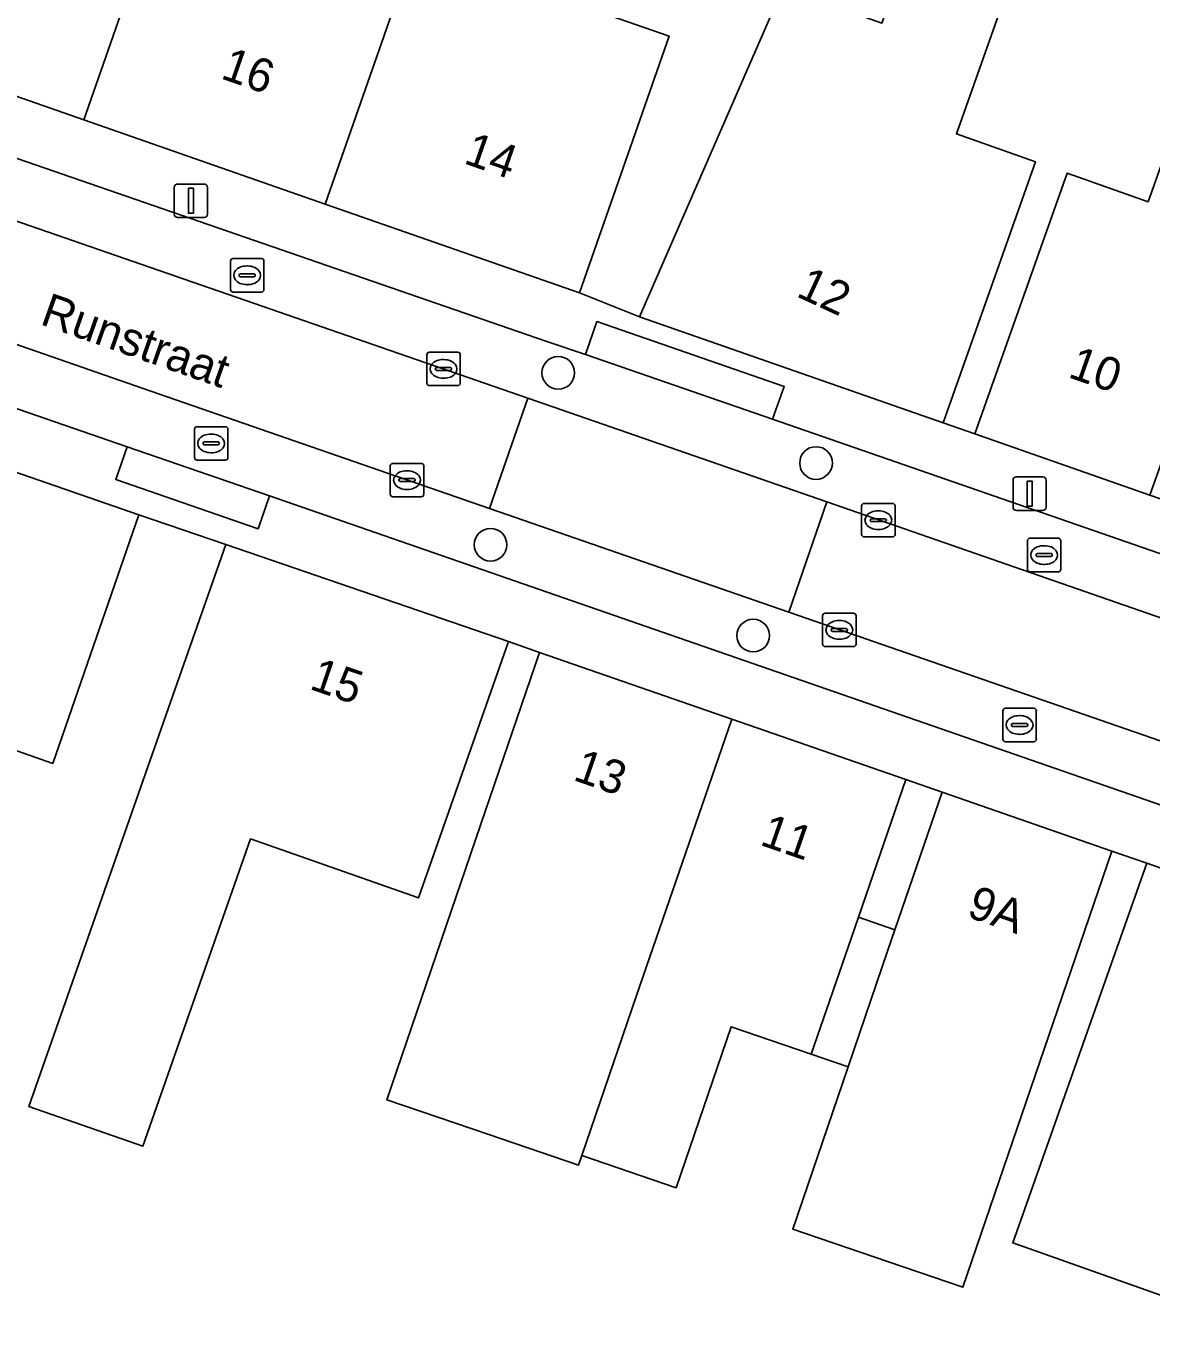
# Model space of a CAD drawing. Extents: x 160023 to 161302, y 384750 to 385707.
# Drawn here: x 160705 to 160738.66, y 385196.93 to 385235.83 of the extents above; entities that cross this region are included whole.
import ezdxf

# ---------------------------------------------------------------- set-up
doc = ezdxf.new("R2010")
doc.units = 0
for name, color, linetype in [('IMGEO_Boom', 7, 'Continuous'), ('IMGEO_Erf', 7, 'Continuous'), ('IMGEO_Kolk', 7, 'Continuous'), ('IMGEO_Lichtmast', 7, 'Continuous'), ('IMGEO_Openbare_ruimte_label', 7, 'Continuous'), ('IMGEO_Pand', 7, 'Continuous'), ('IMGEO_Pand_nummerreeks', 7, 'Continuous'), ('IMGEO_Pand_overbouw', 7, 'Continuous'), ('IMGEO_Parkeervlak_open', 7, 'Continuous'), ('IMGEO_Rijbaan_lokaal_open', 7, 'Continuous'), ('IMGEO_Voetpad_open', 7, 'Continuous')]:
    doc.layers.add(name, color=color, linetype=linetype)

msp = doc.modelspace()

# ---------------------------------------------------------------- linework, layer by layer
at = {"layer": 'IMGEO_Boom'}
for centre in [(160720.926, 385225.452), (160728.64, 385222.753), (160718.901, 385220.307), (160726.759, 385217.59)]:
    msp.add_circle(centre, 0.489, dxfattribs=at)
at = {"layer": 'IMGEO_Erf'}
for points in [[(160734.69, 385237.827), (160732.839, 385232.604), (160735.205, 385231.766), (160732.445, 385223.954), (160733.389, 385223.624), (160736.157, 385231.429), (160738.579, 385230.571), (160740.424, 385235.775)], [(160719.524, 385237.171), (160724.244, 385235.522), (160721.56, 385227.84), (160723.362, 385227.123), (160727.645, 385236.975)], [(160743.252, 385234.772), (160738.63, 385221.796), (160739.574, 385221.466)], [(160739.142, 385197.789), (160734.525, 385199.42), (160736.023, 385203.661), (160736.872, 385206.064), (160738.537, 385210.778), (160737.489, 385211.142), (160735.874, 385206.411), (160733.035, 385198.092), (160730.373, 385199), (160727.941, 385199.83), (160729.578, 385204.627), (160729.599, 385204.689), (160730.793, 385208.176), (160732.413, 385212.906), (160731.327, 385213.282), (160729.701, 385208.555), (160728.493, 385205.067), (160726.098, 385205.885), (160724.454, 385201.068), (160721.634, 385202.031), (160721.535, 385201.742), (160718.849, 385202.659), (160715.799, 385203.7), (160718.753, 385212.356), (160720.368, 385217.087), (160719.436, 385217.415), (160717.781, 385212.697), (160716.744, 385209.741), (160711.719, 385211.504), (160708.494, 385202.309), (160705.085, 385203.505), (160709.328, 385215.597), (160710.983, 385220.315), (160708.376, 385221.203), (160706.739, 385216.479), (160705.799, 385213.767), (160703.837, 385214.447)]]:
    msp.add_lwpolyline(points, dxfattribs=at)
at = {"layer": 'IMGEO_Kolk'}
for p, q in [((160711.119, 385227.943), (160711.119, 385228.795)), ((160711.194, 385228.869), (160712.046, 385228.869)), ((160712.12, 385228.795), (160712.12, 385227.943)), ((160711.378, 385228.363), (160711.378, 385228.375)), ((160711.421, 385228.412), (160711.819, 385228.412)), ((160711.607, 385228.649), (160711.632, 385228.649)), ((160711.862, 385228.375), (160711.862, 385228.363)), ((160711.816, 385228.326), (160711.418, 385228.326)), ((160711.63, 385228.089), (160711.605, 385228.089)), ((160712.046, 385227.869), (160711.194, 385227.869)), ((160716.993, 385225.142), (160716.993, 385225.994)), ((160717.068, 385226.068), (160717.92, 385226.068)), ((160717.994, 385225.994), (160717.994, 385225.142)), ((160717.295, 385225.611), (160717.693, 385225.611)), ((160717.481, 385225.848), (160717.506, 385225.848)), ((160717.252, 385225.562), (160717.252, 385225.574)), ((160717.69, 385225.525), (160717.292, 385225.525)), ((160717.504, 385225.288), (160717.479, 385225.288)), ((160717.736, 385225.574), (160717.736, 385225.562)), ((160717.92, 385225.068), (160717.068, 385225.068)), ((160710.041, 385222.914), (160710.041, 385223.766)), ((160710.116, 385223.84), (160710.968, 385223.84)), ((160711.042, 385223.766), (160711.042, 385222.914)), ((160710.3, 385223.334), (160710.3, 385223.346)), ((160710.738, 385223.297), (160710.34, 385223.297)), ((160710.343, 385223.383), (160710.741, 385223.383)), ((160710.529, 385223.62), (160710.554, 385223.62)), ((160710.784, 385223.346), (160710.784, 385223.334)), ((160710.552, 385223.06), (160710.527, 385223.06)), ((160710.968, 385222.84), (160710.116, 385222.84)), ((160715.901, 385221.816), (160715.901, 385222.668)), ((160715.976, 385222.742), (160716.828, 385222.742)), ((160716.389, 385222.522), (160716.414, 385222.522)), ((160716.902, 385222.668), (160716.902, 385221.816)), ((160716.16, 385222.236), (160716.16, 385222.248)), ((160716.598, 385222.199), (160716.2, 385222.199)), ((160716.203, 385222.285), (160716.601, 385222.285)), ((160716.644, 385222.248), (160716.644, 385222.236)), ((160716.828, 385221.742), (160715.976, 385221.742)), ((160716.412, 385221.962), (160716.387, 385221.962)), ((160730.003, 385220.617), (160730.003, 385221.469)), ((160730.078, 385221.543), (160730.93, 385221.543)), ((160731.004, 385221.469), (160731.004, 385220.617)), ((160730.262, 385221.037), (160730.262, 385221.049)), ((160730.7, 385221), (160730.302, 385221)), ((160730.305, 385221.086), (160730.703, 385221.086)), ((160730.491, 385221.323), (160730.516, 385221.323)), ((160730.746, 385221.049), (160730.746, 385221.037)), ((160730.514, 385220.763), (160730.489, 385220.763)), ((160730.93, 385220.543), (160730.078, 385220.543)), ((160734.965, 385219.574), (160734.965, 385220.426)), ((160735.04, 385220.5), (160735.892, 385220.5)), ((160735.453, 385220.28), (160735.478, 385220.28)), ((160735.966, 385220.426), (160735.966, 385219.574)), ((160735.224, 385219.994), (160735.224, 385220.006)), ((160735.662, 385219.957), (160735.264, 385219.957)), ((160735.267, 385220.043), (160735.665, 385220.043)), ((160735.708, 385220.006), (160735.708, 385219.994)), ((160735.892, 385219.5), (160735.04, 385219.5)), ((160735.476, 385219.72), (160735.451, 385219.72)), ((160728.911, 385218.26), (160729.763, 385218.26)), ((160728.836, 385217.334), (160728.836, 385218.186)), ((160729.324, 385218.04), (160729.349, 385218.04)), ((160729.837, 385218.186), (160729.837, 385217.334)), ((160729.095, 385217.754), (160729.095, 385217.766)), ((160729.533, 385217.717), (160729.135, 385217.717)), ((160729.138, 385217.803), (160729.536, 385217.803)), ((160729.347, 385217.48), (160729.322, 385217.48)), ((160729.579, 385217.766), (160729.579, 385217.754)), ((160729.763, 385217.26), (160728.911, 385217.26)), ((160734.231, 385214.489), (160734.231, 385215.341)), ((160734.306, 385215.415), (160735.158, 385215.415)), ((160734.719, 385215.195), (160734.744, 385215.195)), ((160735.232, 385215.341), (160735.232, 385214.489)), ((160734.49, 385214.909), (160734.49, 385214.921)), ((160734.928, 385214.872), (160734.53, 385214.872)), ((160734.533, 385214.958), (160734.931, 385214.958)), ((160734.974, 385214.921), (160734.974, 385214.909)), ((160735.158, 385214.415), (160734.306, 385214.415)), ((160734.742, 385214.635), (160734.717, 385214.635))]:
    msp.add_line(p, q, dxfattribs=at)
for points in [[(160711.119, 385227.943), (160711.119, 385228.795)], [(160711.194, 385228.869), (160712.046, 385228.869)], [(160712.12, 385228.795), (160712.12, 385227.943)], [(160712.046, 385227.869), (160711.194, 385227.869)], [(160716.993, 385225.142), (160716.993, 385225.994)], [(160717.068, 385226.068), (160717.92, 385226.068)], [(160717.994, 385225.994), (160717.994, 385225.142)], [(160717.92, 385225.068), (160717.068, 385225.068)], [(160710.041, 385222.914), (160710.041, 385223.766)], [(160710.116, 385223.84), (160710.968, 385223.84)], [(160711.042, 385223.766), (160711.042, 385222.914)], [(160710.968, 385222.84), (160710.116, 385222.84)], [(160715.901, 385221.816), (160715.901, 385222.668)], [(160715.976, 385222.742), (160716.828, 385222.742)], [(160716.902, 385222.668), (160716.902, 385221.816)], [(160716.828, 385221.742), (160715.976, 385221.742)], [(160730.003, 385220.617), (160730.003, 385221.469)], [(160730.078, 385221.543), (160730.93, 385221.543)], [(160731.004, 385221.469), (160731.004, 385220.617)], [(160730.93, 385220.543), (160730.078, 385220.543)], [(160734.965, 385219.574), (160734.965, 385220.426)], [(160735.04, 385220.5), (160735.892, 385220.5)], [(160735.966, 385220.426), (160735.966, 385219.574)], [(160735.892, 385219.5), (160735.04, 385219.5)], [(160728.911, 385218.26), (160729.763, 385218.26)], [(160728.836, 385217.334), (160728.836, 385218.186)], [(160729.837, 385218.186), (160729.837, 385217.334)], [(160729.763, 385217.26), (160728.911, 385217.26)], [(160734.231, 385214.489), (160734.231, 385215.341)], [(160734.306, 385215.415), (160735.158, 385215.415)], [(160735.232, 385215.341), (160735.232, 385214.489)], [(160735.158, 385214.415), (160734.306, 385214.415)]]:
    msp.add_lwpolyline(points, dxfattribs=at)
for centre, radius, start, end in [((160711.196, 385228.793), 0.0765, 91.552, 178.448), ((160711.196, 385228.793), 0.0765, 91.552, 178.448), ((160712.044, 385228.793), 0.0765, 1.552, 88.448), ((160712.044, 385228.793), 0.0765, 1.552, 88.448), ((160711.418, 385228.372), 0.0403, 85.8775, 175.7526), ((160711.415, 385228.362), 0.0366, 178.938, 274.7102), ((160711.819, 385228.369), 0.043, 264.8664, 352.4533), ((160711.823, 385228.374), 0.0386, 1.7309, 96.639), ((160711.196, 385227.945), 0.0765, 181.552, 268.448), ((160711.196, 385227.945), 0.0765, 181.552, 268.448), ((160712.044, 385227.945), 0.0765, 271.552, 358.448), ((160712.044, 385227.945), 0.0765, 271.552, 358.448), ((160717.07, 385225.992), 0.0765, 91.552, 178.448), ((160717.07, 385225.992), 0.0765, 91.552, 178.448), ((160717.918, 385225.992), 0.0765, 1.552, 88.448), ((160717.918, 385225.992), 0.0765, 1.552, 88.448), ((160717.292, 385225.571), 0.0403, 85.8775, 175.7526), ((160717.697, 385225.573), 0.0386, 1.7309, 96.639), ((160717.289, 385225.561), 0.0366, 178.938, 274.7102), ((160717.693, 385225.568), 0.043, 264.8664, 352.4533), ((160717.07, 385225.144), 0.0765, 181.552, 268.448), ((160717.07, 385225.144), 0.0765, 181.552, 268.448), ((160717.918, 385225.144), 0.0765, 271.552, 358.448), ((160717.918, 385225.144), 0.0765, 271.552, 358.448), ((160710.118, 385223.764), 0.0765, 91.552, 178.448), ((160710.118, 385223.764), 0.0765, 91.552, 178.448), ((160710.966, 385223.764), 0.0765, 1.552, 88.448), ((160710.966, 385223.764), 0.0765, 1.552, 88.448), ((160710.34, 385223.343), 0.0403, 85.8775, 175.7526), ((160710.337, 385223.333), 0.0366, 178.938, 274.7102), ((160710.741, 385223.34), 0.043, 264.8664, 352.4533), ((160710.745, 385223.345), 0.0386, 1.7309, 96.639), ((160710.118, 385222.916), 0.0765, 181.552, 268.448), ((160710.118, 385222.916), 0.0765, 181.552, 268.448), ((160710.966, 385222.916), 0.0765, 271.552, 358.448), ((160710.966, 385222.916), 0.0765, 271.552, 358.448), ((160715.978, 385222.666), 0.0765, 91.552, 178.448), ((160715.978, 385222.666), 0.0765, 91.552, 178.448), ((160716.826, 385222.666), 0.0765, 1.552, 88.448), ((160716.826, 385222.666), 0.0765, 1.552, 88.448), ((160716.2, 385222.245), 0.0403, 85.8775, 175.7526), ((160716.197, 385222.235), 0.0366, 178.938, 274.7102), ((160716.601, 385222.242), 0.043, 264.8664, 352.4533), ((160716.605, 385222.247), 0.0386, 1.7309, 96.639), ((160715.978, 385221.818), 0.0765, 181.552, 268.448), ((160715.978, 385221.818), 0.0765, 181.552, 268.448), ((160716.826, 385221.818), 0.0765, 271.552, 358.448), ((160716.826, 385221.818), 0.0765, 271.552, 358.448), ((160730.08, 385221.467), 0.0765, 91.552, 178.448), ((160730.08, 385221.467), 0.0765, 91.552, 178.448), ((160730.928, 385221.467), 0.0765, 1.552, 88.448), ((160730.928, 385221.467), 0.0765, 1.552, 88.448), ((160730.302, 385221.046), 0.0403, 85.8775, 175.7526), ((160730.299, 385221.036), 0.0366, 178.938, 274.7102), ((160730.703, 385221.043), 0.043, 264.8664, 352.4533), ((160730.707, 385221.048), 0.0386, 1.7309, 96.639), ((160730.08, 385220.619), 0.0765, 181.552, 268.448), ((160730.08, 385220.619), 0.0765, 181.552, 268.448), ((160730.928, 385220.619), 0.0765, 271.552, 358.448), ((160730.928, 385220.619), 0.0765, 271.552, 358.448), ((160735.042, 385220.424), 0.0765, 91.552, 178.448), ((160735.042, 385220.424), 0.0765, 91.552, 178.448), ((160735.89, 385220.424), 0.0765, 1.552, 88.448), ((160735.89, 385220.424), 0.0765, 1.552, 88.448), ((160735.264, 385220.003), 0.0403, 85.8775, 175.7526), ((160735.261, 385219.993), 0.0366, 178.938, 274.7102), ((160735.665, 385220), 0.043, 264.8664, 352.4533), ((160735.669, 385220.005), 0.0386, 1.7309, 96.639), ((160735.042, 385219.576), 0.0765, 181.552, 268.448), ((160735.042, 385219.576), 0.0765, 181.552, 268.448), ((160735.89, 385219.576), 0.0765, 271.552, 358.448), ((160735.89, 385219.576), 0.0765, 271.552, 358.448), ((160728.913, 385218.184), 0.0765, 91.552, 178.448), ((160728.913, 385218.184), 0.0765, 91.552, 178.448), ((160729.761, 385218.184), 0.0765, 1.552, 88.448), ((160729.761, 385218.184), 0.0765, 1.552, 88.448), ((160729.135, 385217.763), 0.0403, 85.8775, 175.7526), ((160729.132, 385217.753), 0.0366, 178.938, 274.7102), ((160729.536, 385217.76), 0.043, 264.8664, 352.4533), ((160729.54, 385217.765), 0.0386, 1.7309, 96.639), ((160728.913, 385217.336), 0.0765, 181.552, 268.448), ((160728.913, 385217.336), 0.0765, 181.552, 268.448), ((160729.761, 385217.336), 0.0765, 271.552, 358.448), ((160729.761, 385217.336), 0.0765, 271.552, 358.448), ((160734.308, 385215.339), 0.0765, 91.552, 178.448), ((160734.308, 385215.339), 0.0765, 91.552, 178.448), ((160735.156, 385215.339), 0.0765, 1.552, 88.448), ((160735.156, 385215.339), 0.0765, 1.552, 88.448), ((160734.53, 385214.918), 0.0403, 85.8775, 175.7526), ((160734.527, 385214.908), 0.0366, 178.938, 274.7102), ((160734.931, 385214.915), 0.043, 264.8664, 352.4533), ((160734.935, 385214.92), 0.0386, 1.7309, 96.639), ((160734.308, 385214.491), 0.0765, 181.552, 268.448), ((160734.308, 385214.491), 0.0765, 181.552, 268.448), ((160735.156, 385214.491), 0.0765, 271.552, 358.448), ((160735.156, 385214.491), 0.0765, 271.552, 358.448)]:
    msp.add_arc(centre, radius, start, end, dxfattribs=at)
for centre, major_axis, ratio, start_param, end_param in [((160711.606, 385228.369), (-0.387, 0.002), 0.722429, 4.712389, 7.853982), ((160711.631, 385228.369), (-0.39, 0.002), 0.717154, 1.570796, 4.712389), ((160717.48, 385225.568), (-0.387, 0.002), 0.722429, 4.712389, 7.853982), ((160717.505, 385225.568), (-0.39, 0.002), 0.717154, 1.570796, 4.712389), ((160710.528, 385223.34), (-0.387, 0.002), 0.722429, 4.712389, 7.853982), ((160710.553, 385223.34), (-0.39, 0.002), 0.717154, 1.570796, 4.712389), ((160716.388, 385222.242), (-0.387, 0.002), 0.722429, 4.712389, 7.853982), ((160716.413, 385222.242), (-0.39, 0.002), 0.717154, 1.570796, 4.712389), ((160730.49, 385221.043), (-0.387, 0.002), 0.722429, 4.712389, 7.853982), ((160730.515, 385221.043), (-0.39, 0.002), 0.717154, 1.570796, 4.712389), ((160735.452, 385220), (-0.387, 0.002), 0.722429, 4.712389, 7.853982), ((160735.477, 385220), (-0.39, 0.002), 0.717154, 1.570796, 4.712389), ((160729.323, 385217.76), (-0.387, 0.002), 0.722429, 4.712389, 7.853982), ((160729.348, 385217.76), (-0.39, 0.002), 0.717154, 1.570796, 4.712389), ((160734.718, 385214.915), (-0.387, 0.002), 0.722429, 4.712389, 7.853982), ((160734.743, 385214.915), (-0.39, 0.002), 0.717154, 1.570796, 4.712389)]:
    msp.add_ellipse(centre, major_axis=major_axis, ratio=ratio, start_param=start_param, end_param=end_param, dxfattribs=at)
at = {"layer": 'IMGEO_Lichtmast'}
for p, q in [((160709.538, 385231.1), (160710.328, 385231.1)), ((160710.328, 385231.1), (160709.538, 385231.1)), ((160709.438, 385230.2), (160709.438, 385231)), ((160709.438, 385231), (160709.438, 385230.2)), ((160710.428, 385231), (160710.428, 385230.2)), ((160710.428, 385230.2), (160710.428, 385231)), ((160710.328, 385230.1), (160709.538, 385230.1)), ((160709.538, 385230.1), (160710.328, 385230.1)), ((160734.534, 385221.436), (160734.534, 385222.236)), ((160734.534, 385222.236), (160734.534, 385221.436)), ((160734.634, 385222.336), (160735.424, 385222.336)), ((160735.424, 385222.336), (160734.634, 385222.336)), ((160735.524, 385222.236), (160735.524, 385221.436)), ((160735.524, 385221.436), (160735.524, 385222.236)), ((160735.424, 385221.336), (160734.634, 385221.336)), ((160734.634, 385221.336), (160735.424, 385221.336))]:
    msp.add_line(p, q, dxfattribs=at)
for points in [[(160709.858, 385230.975), (160710.008, 385230.975), (160710.008, 385230.225), (160709.858, 385230.225), (160709.858, 385230.975)], [(160734.954, 385222.211), (160735.104, 385222.211), (160735.104, 385221.461), (160734.954, 385221.461), (160734.954, 385222.211)]]:
    msp.add_lwpolyline(points, dxfattribs=at)
for centre, start, end in [((160709.538, 385231), 90, 180), ((160709.538, 385231), 90, 180), ((160710.328, 385231), 0, 90), ((160710.328, 385231), 360, 90), ((160709.538, 385230.2), 180, 270), ((160709.538, 385230.2), 180, 270), ((160710.328, 385230.2), 270, 0), ((160710.328, 385230.2), 270, 0), ((160734.634, 385222.236), 90, 180), ((160734.634, 385222.236), 90, 180), ((160735.424, 385222.236), 0, 90), ((160735.424, 385222.236), 360, 90), ((160734.634, 385221.436), 180, 270), ((160734.634, 385221.436), 180, 270), ((160735.424, 385221.436), 270, 0), ((160735.424, 385221.436), 270, 0)]:
    msp.add_arc(centre, 0.1, start, end, dxfattribs=at)
at = {"layer": 'IMGEO_Pand'}
for points in [[(160712.659, 385250), (160712.914, 385250.729), (160711.302, 385251.313), (160710.843, 385250), (160708.837, 385244.259), (160708.672, 385243.786), (160706.942, 385244.39), (160706.063, 385241.874), (160702.44, 385243.14), (160701.405, 385240.178), (160699.756, 385235.457), (160706.731, 385233.02)], [(160713.951, 385230.498), (160716.634, 385238.18), (160714.211, 385239.027), (160715.058, 385241.447), (160712.277, 385242.419), (160714.926, 385250), (160712.914, 385250.729), (160712.659, 385250), (160706.731, 385233.02)], [(160732.445, 385223.954), (160735.205, 385231.766), (160732.839, 385232.604), (160734.69, 385237.827), (160731.651, 385238.828), (160730.612, 385235.916), (160727.645, 385236.975), (160723.362, 385227.123)], [(160721.56, 385227.84), (160724.244, 385235.522), (160719.524, 385237.171), (160716.634, 385238.18), (160713.951, 385230.498)], [(160738.63, 385221.796), (160743.252, 385234.772), (160740.424, 385235.775), (160738.579, 385230.571), (160736.157, 385231.429), (160733.389, 385223.624)], [(160701.601, 385223.551), (160699.009, 385216.072), (160701.066, 385215.359), (160700.058, 385212.449), (160702.813, 385211.494), (160703.837, 385214.447), (160705.799, 385213.767), (160706.739, 385216.479), (160708.376, 385221.203)], [(160710.983, 385220.315), (160709.328, 385215.597), (160705.085, 385203.505), (160708.494, 385202.309), (160711.719, 385211.504), (160716.744, 385209.741), (160717.781, 385212.697), (160719.436, 385217.415)], [(160726.118, 385215.091), (160720.368, 385217.087), (160718.753, 385212.356), (160715.799, 385203.7), (160718.849, 385202.659), (160721.535, 385201.742), (160721.634, 385202.031), (160723.268, 385206.818)], [(160729.701, 385208.555), (160731.327, 385213.282), (160726.118, 385215.091), (160723.268, 385206.818), (160721.634, 385202.031), (160724.454, 385201.068), (160726.098, 385205.885), (160728.493, 385205.067)], [(160735.874, 385206.411), (160737.489, 385211.142), (160732.413, 385212.906), (160730.793, 385208.176), (160729.599, 385204.689), (160729.578, 385204.627), (160727.941, 385199.83), (160730.373, 385199), (160733.035, 385198.092)], [(160745.428, 385208.364), (160738.537, 385210.778), (160736.872, 385206.064), (160736.023, 385203.661), (160734.525, 385199.42), (160739.142, 385197.789), (160741.568, 385196.933), (160742.907, 385201.229)]]:
    msp.add_lwpolyline(points, close=True, dxfattribs=at)
at = {"layer": 'IMGEO_Pand_overbouw'}
for points in [[(160732.413, 385212.906), (160731.327, 385213.282), (160729.911, 385209.164), (160731.003, 385208.789)], [(160731.003, 385208.789), (160729.911, 385209.164), (160729.701, 385208.555), (160728.493, 385205.067), (160729.599, 385204.689), (160730.793, 385208.176)]]:
    msp.add_lwpolyline(points, close=True, dxfattribs=at)
at = {"layer": 'IMGEO_Parkeervlak_open'}
for points in [[(160782.993, 385203.324), (160783.445, 385204.608), (160727.342, 385224.065), (160721.742, 385226.004), (160720.554, 385226.4), (160699.267, 385233.748), (160694.461, 385235.418), (160659.461, 385247.549), (160654.681, 385249.21), (160652.403, 385250), (160639.062, 385254.626), (160635.293, 385255.965)], [(160633.875, 385254.519), (160646.927, 385250), (160676.865, 385239.636), (160684.321, 385237.055), (160720.019, 385224.698), (160728.965, 385221.591), (160783.288, 385202.713)], [(160782.111, 385199.477), (160727.822, 385218.288), (160718.874, 385221.388), (160708.479, 385224.99), (160683.191, 385233.789), (160675.739, 385236.382), (160651.054, 385244.971), (160636.407, 385250), (160632.14, 385251.465)], [(160630.881, 385250), (160631.668, 385249.714), (160639.654, 385246.93), (160644.488, 385245.245), (160659.581, 385239.998), (160663.384, 385238.688), (160676.625, 385234.092), (160681.528, 385232.39), (160708.023, 385223.237), (160712.287, 385221.77), (160781.115, 385197.893), (160781.566, 385199.169)]]:
    msp.add_lwpolyline(points, dxfattribs=at)
at = {"layer": 'IMGEO_Rijbaan_lokaal_open'}
for points in [[(160684.321, 385237.055), (160683.191, 385233.789), (160708.479, 385224.99), (160718.874, 385221.388), (160720.019, 385224.698)], [(160720.019, 385224.698), (160718.874, 385221.388), (160727.822, 385218.288), (160728.965, 385221.591)], [(160728.965, 385221.591), (160727.822, 385218.288), (160782.111, 385199.477), (160782.226, 385199.437), (160783.151, 385199.087), (160784.283, 385202.393), (160783.288, 385202.713)]]:
    msp.add_lwpolyline(points, close=True, dxfattribs=at)
at = {"layer": 'IMGEO_Voetpad_open'}
for points in [[(160635.293, 385255.965), (160639.062, 385254.626), (160652.403, 385250), (160654.681, 385249.21), (160655.023, 385250.193), (160659.803, 385248.532), (160659.461, 385247.549), (160694.461, 385235.418), (160694.803, 385236.401), (160699.612, 385234.731), (160699.267, 385233.748), (160720.554, 385226.4), (160721.742, 385226.004), (160722.083, 385226.987), (160727.687, 385225.047), (160727.342, 385224.065), (160783.445, 385204.608), (160782.993, 385203.324)], [(160712.287, 385221.77), (160711.949, 385220.787), (160707.685, 385222.255), (160708.023, 385223.237), (160681.528, 385232.39), (160681.187, 385231.408), (160676.284, 385233.11), (160676.625, 385234.092), (160663.384, 385238.688), (160663.046, 385237.705), (160659.246, 385239.015), (160659.581, 385239.998), (160644.488, 385245.245), (160644.146, 385244.263), (160639.312, 385245.949), (160639.654, 385246.93), (160631.668, 385249.714), (160630.881, 385250)], [(160739.574, 385221.466), (160738.63, 385221.796), (160733.389, 385223.624), (160732.445, 385223.954), (160723.362, 385227.123), (160721.56, 385227.84), (160713.951, 385230.498), (160706.731, 385233.02), (160699.756, 385235.457), (160698.182, 385235.981), (160698.163, 385235.929), (160696.056, 385236.688), (160688.96, 385239.243), (160687.103, 385239.912), (160680.582, 385242.281), (160673.97, 385244.687)], [(160676.673, 385232.236), (160679.672, 385231.188), (160687.144, 385228.588), (160693.912, 385226.232), (160694.935, 385225.861), (160701.601, 385223.551), (160708.376, 385221.203), (160710.983, 385220.315), (160719.436, 385217.415), (160720.368, 385217.087), (160726.118, 385215.091), (160731.327, 385213.282), (160732.413, 385212.906), (160737.489, 385211.142), (160738.537, 385210.778), (160745.428, 385208.364)], [(160781.566, 385199.169), (160781.115, 385197.893), (160712.287, 385221.77)]]:
    msp.add_lwpolyline(points, dxfattribs=at)
for points in [[(160721.742, 385226.004), (160727.342, 385224.065), (160727.687, 385225.047), (160722.083, 385226.987)], [(160712.287, 385221.77), (160708.023, 385223.237), (160707.685, 385222.255), (160711.949, 385220.787)]]:
    msp.add_lwpolyline(points, close=True, dxfattribs=at)

# ---------------------------------------------------------------- texts
at = {"layer": 'IMGEO_Openbare_ruimte_label'}
msp.add_text('Runstraat', height=1, rotation=340.6045, dxfattribs=at).set_placement((160705.388, 385226.916))
at = {"layer": 'IMGEO_Pand_nummerreeks'}
for s, rotation, p in [('16', 340.7437, (160710.795, 385234.27)), ('14', 340.7437, (160718.063, 385231.731)), ('12', 335.2511, (160728.014, 385227.754)), ('10', 340.7718, (160736.149, 385225.33)), ('15', 341.0643, (160713.449, 385216.002)), ('13', 340.8518, (160721.338, 385213.279)), ('11', 340.8528, (160726.925, 385211.339)), ('9A', 340.8346, (160733.115, 385209.189))]:
    msp.add_text(s, height=1, rotation=rotation, dxfattribs=at).set_placement(p)

doc.saveas('drawing.dxf')
